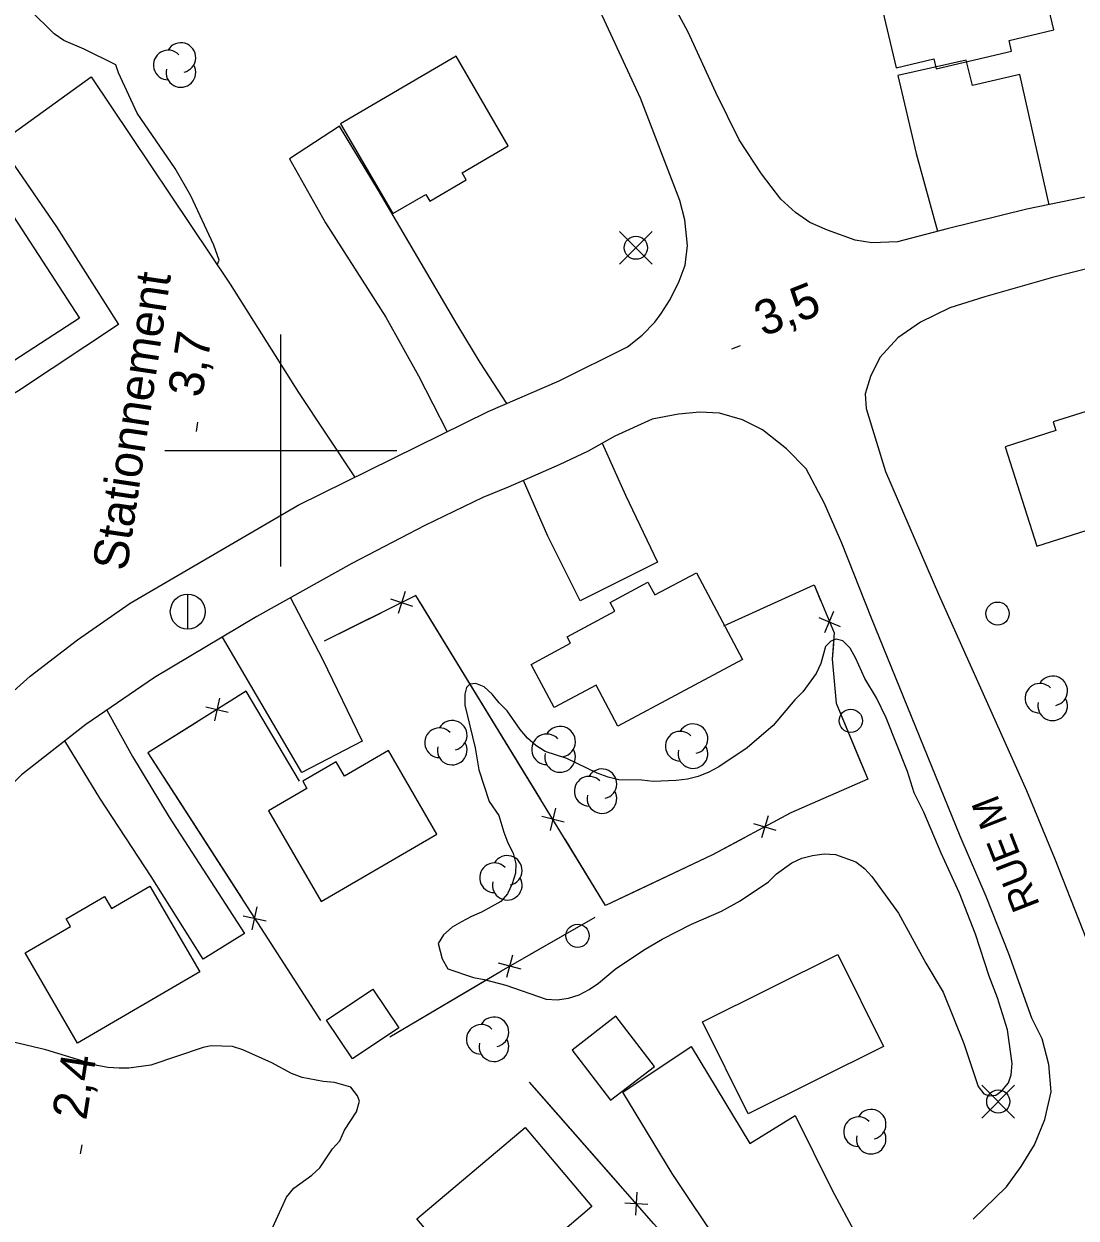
# Model space of a CAD drawing. Extents: x 282461 to 284471, y 5554090 to 5557646.
# Drawn here: x 283177.8 to 283268.6, y 5555733.8 to 5555836.8 of the extents above; entities that cross this region are included whole.
import ezdxf

# ---------------------------------------------------------------- set-up
doc = ezdxf.new("R2010")
doc.units = 0
for name, color, linetype in [('Niveau 15', 7, 'Continuous'), ('Niveau 19', 7, 'Continuous'), ('Niveau 2', 7, 'Continuous'), ('Niveau 21', 7, 'Continuous'), ('Niveau 22', 7, 'Continuous'), ('Niveau 3', 7, 'Continuous'), ('Niveau 31', 7, 'Continuous'), ('Niveau 36', 7, 'Continuous'), ('Niveau 37', 7, 'Continuous'), ('Niveau 44', 7, 'Continuous'), ('Niveau 52', 7, 'Continuous'), ('Niveau 61', 7, 'Continuous')]:
    doc.layers.add(name, color=color, linetype=linetype)

msp = doc.modelspace()

# ---------------------------------------------------------------- linework, layer by layer
at = {"layer": 'Niveau 19'}
for points in [[(283266.24, 5555821.17), (283263.72, 5555832.41), (283259.62, 5555831.45), (283259.08, 5555833.64), (283253.18, 5555832.32), (283254.76, 5555825.6), (283256.6, 5555818.89)], [(283219.48, 5555804.05), (283217.19, 5555807.58), (283215.19, 5555810.86), (283208.41, 5555822.41), (283205.06, 5555827.94), (283200.74, 5555825.13), (283203.86, 5555819.61), (283209.04, 5555811.49), (283211.87, 5555806.44), (283214.34, 5555801.6)], [(283227.71, 5555800.63), (283229.71, 5555796.15), (283232.48, 5555790.37), (283225.79, 5555787.02), (283223.01, 5555792.61), (283220.93, 5555797.4)], [(283200.82, 5555787.29), (283203.58, 5555782.01), (283207.01, 5555774.92), (283201.82, 5555772.22), (283194.96, 5555783.9)], [(283185, 5555777.61), (283187.2, 5555773.62), (283190.38, 5555768.37), (283196.86, 5555758.35), (283193.29, 5555756.13), (283188.81, 5555763.26), (283184.4, 5555770.01), (283181.37, 5555774.95)], [(283243.64, 5555723.74), (283242.2, 5555725.56), (283238.03, 5555731.25), (283233.73, 5555737.67), (283229.48, 5555744.68), (283235.36, 5555748.61), (283240.42, 5555740.26), (283244.34, 5555742.66), (283247.54, 5555736.23), (283251.61, 5555728.65)]]:
    msp.add_lwpolyline(points, dxfattribs=at)
at = {"layer": 'Niveau 2'}
for points in [[(283194.51, 5555816), (283194.68, 5555816.41), (283194.21, 5555817.68), (283192.25, 5555821.95), (283190.9, 5555824.31), (283187.61, 5555829.08), (283186.01, 5555832.54), (283185.77, 5555833.23), (283183.03, 5555834.6), (283181.29, 5555835.34), (283180.47, 5555835.91), (283178.37, 5555837.97), (283177.78, 5555838.78)], [(283218.79, 5555768.52), (283219.21, 5555767.08), (283219.56, 5555766.16), (283220.03, 5555765.29), (283220.27, 5555764.37), (283220.22, 5555763.56), (283219.94, 5555762.63), (283219.55, 5555761.76), (283218.97, 5555761.12), (283217.3, 5555760.18), (283216.43, 5555759.83), (283215.57, 5555759.36), (283214.76, 5555758.89), (283214.01, 5555758.25), (283213.56, 5555757.49), (283213.92, 5555756.16), (283214.39, 5555755.3), (283216.6, 5555754.56), (283217.53, 5555754.4), (283219.39, 5555753.89), (283222.88, 5555752.7), (283223.81, 5555752.65), (283224.79, 5555752.77), (283225.72, 5555753.07), (283226.58, 5555753.54), (283227.39, 5555754.07), (283228.83, 5555755.29), (283231.25, 5555756.93), (283232.86, 5555757.87), (283235.4, 5555759.16), (283238, 5555760.28), (283239.61, 5555761.16), (283242.03, 5555762.8), (283242.72, 5555763.5), (283244.05, 5555764.44), (283244.91, 5555764.85), (283245.84, 5555765.09), (283246.83, 5555765.21), (283247.81, 5555765.16), (283249.56, 5555764.54), (283250.32, 5555763.96), (283250.96, 5555763.27), (283253.25, 5555760.11), (283255.61, 5555755.79), (283257.09, 5555753.31), (283258.87, 5555748.87), (283260.12, 5555745.17), (283260.59, 5555744.54), (283261.06, 5555744.37), (283261.63, 5555744.43), (283262.15, 5555744.78), (283262.73, 5555745.48), (283262.95, 5555746.18), (283263.06, 5555747.16), (283262.63, 5555750.05), (283261.79, 5555752.82), (283261.07, 5555754.67), (283259.88, 5555758.31), (283258.51, 5555761.83), (283256.92, 5555765.29), (283255.43, 5555768.81), (283254.61, 5555770.48), (283254.01, 5555772.32), (283252.17, 5555776.94), (283251.34, 5555778.67), (283250.34, 5555780.34), (283249.57, 5555782.07), (283249.09, 5555782.94), (283248.45, 5555783.57), (283247.87, 5555783.74), (283247.41, 5555783.56), (283246.95, 5555783.09), (283246.55, 5555781.64), (283246.16, 5555780.77), (283245.01, 5555779.2), (283244.32, 5555778.5), (283242.43, 5555776.29), (283240.19, 5555774.36), (283237.77, 5555772.72), (283236.9, 5555772.25), (283235.98, 5555771.9), (283235.05, 5555771.66), (283234.07, 5555771.53), (283232.09, 5555771.46), (283231.11, 5555771.57), (283229.14, 5555771.61), (283228.21, 5555771.84), (283227.27, 5555772.18), (283224.65, 5555773.43), (283222.79, 5555774.05), (283221.98, 5555774.57), (283221.27, 5555775.2), (283220.63, 5555775.95), (283219.51, 5555777.56), (283218.81, 5555778.25), (283218.22, 5555778.99), (283217.52, 5555779.62), (283216.82, 5555779.91), (283216.3, 5555779.85), (283216.01, 5555779.56), (283215.85, 5555778.98)], [(283215.85, 5555778.98), (283215.85, 5555778.05), (283216.76, 5555774.35), (283217.07, 5555772.45), (283217.96, 5555769.73), (283218.79, 5555768.52)], [(283199.3, 5555733.03), (283200.49, 5555735.64), (283201.12, 5555736.4), (283202.68, 5555737.51), (283203.37, 5555738.15), (283204.45, 5555739.78), (283205.08, 5555740.48), (283205.48, 5555741.4), (283206.51, 5555742.97), (283206.79, 5555743.9), (283206.61, 5555744.36), (283206.02, 5555745.11), (283204.63, 5555745.51), (283203.64, 5555745.61), (283201.84, 5555745.95), (283200.91, 5555746.29), (283199.22, 5555747.2), (283196.72, 5555748.34), (283195.84, 5555748.62), (283193.99, 5555748.66), (283193.3, 5555748.54), (283188.79, 5555747), (283186.88, 5555746.76), (283186.07, 5555746.75), (283185.08, 5555746.8), (283184.15, 5555746.97), (283179.73, 5555748.32), (283176.95, 5555749)]]:
    msp.add_lwpolyline(points, dxfattribs=at)
at = {"layer": 'Niveau 21'}
for points in [[(283277.17, 5555823.43), (283264.32, 5555820.78), (283257.44, 5555819.11), (283253.16, 5555817.97), (283250.95, 5555817.9), (283249.5, 5555818.12), (283247.12, 5555818.97), (283245.6, 5555819.65), (283244.38, 5555820.51), (283243.09, 5555821.66), (283241.45, 5555823.84), (283239.5, 5555826.76), (283237.49, 5555830.86), (283235.12, 5555836.05), (283226.33, 5555852.37), (283223.31, 5555859), (283220.41, 5555865), (283218.05, 5555869.54), (283214.14, 5555877.82), (283210.02, 5555886.79), (283194.19, 5555922.09)], [(283169.26, 5555772.36), (283178.39, 5555780.53), (283182.48, 5555783.68), (283187.02, 5555786.84), (283201.49, 5555795.28), (283217.87, 5555803.35), (283223.99, 5555806), (283229.87, 5555808.94), (283231.14, 5555809.93), (283232.23, 5555811.04), (283232.8, 5555811.8), (283233.55, 5555813.02), (283234.34, 5555814.59), (283234.85, 5555815.98), (283235.07, 5555817.66), (283234.82, 5555819.86), (283234.39, 5555821.53), (283231.01, 5555830.36), (283224.61, 5555844.2), (283221.01, 5555851.35), (283213.73, 5555866.49), (283205.46, 5555883.11), (283201.74, 5555890.26), (283191.84, 5555912.81)], [(283271.96, 5555816.27), (283266.52, 5555814.9), (283260.68, 5555813.23), (283257.67, 5555812.28), (283255.13, 5555811.05), (283253.18, 5555809.7), (283251.63, 5555808.01), (283250.83, 5555806.38), (283250.38, 5555804.87), (283250.45, 5555803.6), (283252.12, 5555798.18), (283256.69, 5555787.62), (283264.27, 5555770.67), (283266.7, 5555764.85), (283270.14, 5555756.08)], [(283259.69, 5555733.73), (283262.56, 5555736.53), (283263.82, 5555738.27), (283264.96, 5555740.13), (283265.87, 5555742.33), (283266.42, 5555744.71), (283266.22, 5555747.07), (283265.62, 5555749.27), (283264.74, 5555751.05), (283262.77, 5555756.59), (283260.81, 5555761.55), (283258.56, 5555766.75), (283250.91, 5555785.55), (283248.36, 5555792.01), (283246.87, 5555795.41), (283245.28, 5555798.41), (283243.58, 5555800.12), (283241.53, 5555801.78), (283239.79, 5555802.63), (283237.81, 5555803.2), (283236.13, 5555803.3), (283234.28, 5555803.11), (283232.02, 5555802.69), (283228.79, 5555801.23)], [(283228.79, 5555801.23), (283226.48, 5555799.94), (283224, 5555798.76), (283219.61, 5555796.82), (283217.42, 5555795.95)], [(283217.42, 5555795.95), (283212.4, 5555793.53), (283206.11, 5555790.25), (283197.93, 5555785.67), (283189.11, 5555780.41), (283183.18, 5555776.37), (283177.65, 5555772.04), (283171.57, 5555766.04), (283166.24, 5555760.39), (283160.74, 5555753.58), (283156.45, 5555747.65), (283153.08, 5555742.71), (283150.18, 5555737.25), (283146.1, 5555728.72)]]:
    msp.add_lwpolyline(points, dxfattribs=at)
at = {"layer": 'Niveau 22'}
msp.add_lwpolyline([(283167.58, 5555821.1), (283168.32, 5555824.63), (283171.84, 5555823.79), (283175.34, 5555826.22), (283176.43, 5555824.76), (283176.75, 5555824.96), (283180.65, 5555819.28), (283186, 5555810.85), (283177.39, 5555805.14), (283174.11, 5555803.18), (283173, 5555798.23), (283170.42, 5555798.79)], dxfattribs=at)
at = {"layer": 'Niveau 3'}
for p, q in [((283238.89, 5555808.74), (283239.63, 5555809.04)), ((283192.72, 5555801.64), (283192.84, 5555802.43)), ((283182.74, 5555739.35), (283182.86, 5555740.14))]:
    msp.add_line(p, q, dxfattribs=at)
at = {"layer": 'Niveau 31'}
for points in [[(283264.43, 5555845.56), (283250.82, 5555842.34), (283253.04, 5555832.98), (283256.3, 5555833.75), (283256.5, 5555832.88), (283263, 5555834.42), (283262.78, 5555835.33), (283266.64, 5555836.24), (283264.43, 5555845.56)], [(283215.11, 5555833.97), (283205.14, 5555828.15), (283209.66, 5555820.41), (283212.5, 5555822.06), (283212.84, 5555821.49), (283215.97, 5555823.32), (283215.62, 5555823.92), (283219.61, 5555826.25), (283215.11, 5555833.97)], [(283159.77, 5555796.62), (283152.14, 5555808.69), (283164.52, 5555816.72), (283165.46, 5555821.31), (283170.02, 5555820.38), (283174.8, 5555823.43), (283182.63, 5555811.39), (283171.38, 5555804.11), (283170.32, 5555798.45), (283164.44, 5555799.76), (283159.77, 5555796.62)], [(283265.18, 5555791.73), (283276.94, 5555795.48), (283274.35, 5555803.58), (283270.73, 5555802.42), (283270.34, 5555803.65), (283266.57, 5555802.45), (283266.81, 5555801.71), (283262.44, 5555800.32), (283265.18, 5555791.73)], [(283239.8, 5555781.98), (283229.04, 5555776.24), (283227.17, 5555779.76), (283223.55, 5555777.83), (283221.57, 5555781.55), (283224.97, 5555783.37), (283224.67, 5555783.93), (283228.8, 5555786.13), (283228.39, 5555786.89), (283231.65, 5555788.63), (283232.24, 5555787.54), (283235.82, 5555789.45), (283239.8, 5555781.98)], [(283209.27, 5555774.12), (283205.49, 5555771.92), (283204.77, 5555773.16), (283201.88, 5555771.48), (283202.24, 5555770.86), (283198.92, 5555768.93), (283203.47, 5555761.11), (283213.46, 5555766.92), (283209.27, 5555774.12)], [(283193.01, 5555755.04), (283182.47, 5555748.91), (283177.95, 5555756.68), (283181.86, 5555758.96), (283181.49, 5555759.61), (283184.8, 5555761.54), (283185.39, 5555760.51), (283188.7, 5555762.44), (283193.01, 5555755.04)], [(283236.34, 5555750.74), (283248.01, 5555756.54), (283251.96, 5555748.6), (283240.3, 5555742.8), (283236.34, 5555750.74)], [(283210.18, 5555750.22), (283206.19, 5555747.54), (283203.94, 5555750.88), (283207.94, 5555753.56), (283210.18, 5555750.22)], [(283232.21, 5555746.88), (283228.88, 5555751.22), (283225.1, 5555748.31), (283228.43, 5555743.98), (283232.21, 5555746.88)], [(283211.72, 5555733.75), (283221.06, 5555741.63), (283226.82, 5555734.81), (283223.5, 5555732), (283224.01, 5555731.4), (283221.16, 5555728.99), (283220.35, 5555729.95), (283217.18, 5555727.28), (283211.72, 5555733.75)]]:
    msp.add_lwpolyline(points, dxfattribs=at)
at = {"layer": 'Niveau 36'}
for p, q in [((283232.01, 5555816.05), (283229.19, 5555818.87)), ((283229.19, 5555816.05), (283232.01, 5555818.87)), ((283191.97, 5555784.59), (283191.97, 5555787.59)), ((283263.26, 5555742.45), (283260.44, 5555745.27)), ((283260.44, 5555742.45), (283263.26, 5555745.27))]:
    msp.add_line(p, q, dxfattribs=at)
for centre, radius in [((283230.61, 5555817.47), 1), ((283191.97, 5555786.1), 1.5), ((283261.79, 5555785.93), 1), ((283249.13, 5555776.69), 1), ((283225.58, 5555758.16), 1), ((283261.85, 5555743.87), 1)]:
    msp.add_circle(centre, radius, dxfattribs=at)
at = {"layer": 'Niveau 37'}
for p, q in [((283210.73, 5555787.83), (283210.1, 5555785.93)), ((283209.46, 5555787.19), (283211.36, 5555786.56)), ((283246.37, 5555785.6), (283248.22, 5555784.83)), ((283246.91, 5555784.29), (283247.68, 5555786.14)), ((283194.71, 5555778.64), (283194.27, 5555776.69)), ((283193.52, 5555777.89), (283195.47, 5555777.44)), ((283223.69, 5555769.17), (283223.22, 5555767.22)), ((283224.43, 5555767.96), (283222.49, 5555768.43)), ((283242.01, 5555768.51), (283241.43, 5555766.59)), ((283240.76, 5555767.84), (283242.68, 5555767.27)), ((283196.76, 5555759.87), (283198.72, 5555759.45)), ((283197.53, 5555758.68), (283197.95, 5555760.64)), ((283220.71, 5555755.29), (283218.77, 5555755.81)), ((283219.48, 5555754.59), (283220, 5555756.52)), ((283231.64, 5555734.99), (283229.64, 5555735.12)), ((283230.7, 5555736.05), (283230.57, 5555734.06))]:
    msp.add_line(p, q, dxfattribs=at)
for points in [[(283238.19, 5555784.88), (283245.97, 5555788.41), (283247.69, 5555784.26), (283247.54, 5555782.01), (283247.86, 5555778.2), (283250.6, 5555771.65), (283243.96, 5555768.76), (283237.22, 5555765.13), (283228, 5555760.78), (283211.64, 5555787.49), (283203.74, 5555783.54)], [(283238.19, 5555784.88), (283245.97, 5555788.41), (283246.53, 5555787.06)], [(283217.19, 5555778.43), (283211.97, 5555786.95)], [(283208.62, 5555785.98), (283203.74, 5555783.54)], [(283247.63, 5555783.3), (283247.54, 5555782.01), (283247.86, 5555778.2), (283249.75, 5555773.69)], [(283201.6, 5555771.48), (283197.01, 5555779.25), (283188.54, 5555773.92), (283203.42, 5555750.86)], [(283201.6, 5555771.48), (283197.01, 5555779.25), (283196.18, 5555778.73)], [(283222.41, 5555769.9), (283217.19, 5555778.43)], [(283192.8, 5555776.6), (283188.54, 5555773.92), (283191.23, 5555769.75)], [(283249.75, 5555773.69), (283250.6, 5555771.65), (283243.96, 5555768.76), (283243.48, 5555768.5)], [(283191.23, 5555769.75), (283196.66, 5555761.34)], [(283230.99, 5555762.19), (283228, 5555760.78), (283224.5, 5555766.49)], [(283239.96, 5555766.61), (283237.22, 5555765.13), (283230.99, 5555762.19)], [(283209.4, 5555749.46), (283219.02, 5555755.14), (283227.09, 5555759.76)], [(283221.47, 5555756.55), (283227.09, 5555759.76)], [(283198.82, 5555757.98), (283203.42, 5555750.86)], [(283209.4, 5555749.46), (283218.01, 5555754.54)], [(283223.03, 5555728.97), (283232.34, 5555719.17), (283239.41, 5555725.23), (283232.15, 5555733.33), (283221.43, 5555745.55)], [(283222.72, 5555744.08), (283221.43, 5555745.55)], [(283229.32, 5555736.56), (283222.72, 5555744.08)]]:
    msp.add_lwpolyline(points, dxfattribs=at)
at = {"layer": 'Niveau 44'}
for centre, radius, start, end in [((283191.38, 5555833.86), 1.28, 282.2692, 149.7263), ((283190.29, 5555833.22), 1.28, 44.1154, 269.804), ((283191.38, 5555832.58), 1.28, 166.9369, 29.6212), ((283266.54, 5555779.27), 1.28, 282.2692, 149.7263), ((283265.44, 5555778.63), 1.28, 44.1154, 269.804), ((283266.54, 5555777.99), 1.28, 166.9369, 29.6212), ((283214.77, 5555775.44), 1.28, 282.2692, 149.7263), ((283235.53, 5555775.14), 1.28, 282.2692, 149.7263), ((283213.68, 5555774.8), 1.28, 44.1154, 269.804), ((283222.94, 5555774.23), 1.32, 44.1154, 269.804), ((283224.07, 5555774.89), 1.32, 282.2692, 149.7263), ((283234.43, 5555774.5), 1.28, 44.1154, 269.804), ((283214.77, 5555774.17), 1.28, 166.9369, 29.6212), ((283224.07, 5555773.57), 1.32, 166.9369, 29.6212), ((283235.53, 5555773.86), 1.28, 166.9369, 29.6212), ((283227.68, 5555771.26), 1.28, 282.2692, 149.7263), ((283226.58, 5555770.62), 1.28, 44.1154, 269.804), ((283227.68, 5555769.98), 1.28, 166.9369, 29.6212), ((283219.52, 5555763.79), 1.28, 282.2692, 149.7263), ((283218.42, 5555763.16), 1.28, 44.1154, 269.804), ((283219.52, 5555762.52), 1.28, 166.9369, 29.6212), ((283218.37, 5555749.87), 1.28, 282.2692, 149.7263), ((283217.28, 5555749.23), 1.28, 44.1154, 269.804), ((283218.37, 5555748.6), 1.28, 166.9369, 29.6212), ((283249.8, 5555741.27), 1.28, 44.1154, 269.804), ((283250.89, 5555741.91), 1.28, 282.2692, 149.7263), ((283250.89, 5555740.63), 1.28, 166.9369, 29.6212)]:
    msp.add_arc(centre, radius, start, end, dxfattribs=at)
at = {"layer": 'Niveau 52'}
msp.add_lwpolyline([(283175.34, 5555826.22), (283183.64, 5555832.2), (283195.63, 5555814.33), (283201.51, 5555804.98), (283206.35, 5555797.72)], dxfattribs=at)
at = {"layer": 'Niveau 61'}
for points in [[(283200, 5555790), (283200, 5555810)], [(283190, 5555800), (283210, 5555800)]]:
    msp.add_lwpolyline(points, dxfattribs=at)

# ---------------------------------------------------------------- texts
at = {"layer": 'Niveau 15'}
msp.add_text('RUE M', height=2.4, rotation=111.2711, dxfattribs=at).set_placement((283265.46, 5555760.82))
at = {"layer": 'Niveau 3'}
for s, rotation, p in [('3,5  ', 21.6516, (283241.58, 5555809.77)), ('3,7  ', 81.0957, (283193.2, 5555804.48)), ('2,4  ', 81.0957, (283183.22, 5555742.19))]:
    msp.add_text(s, height=3, rotation=rotation, dxfattribs=at).set_placement(p)
at = {"layer": 'Niveau 52'}
msp.add_text('Stationnement', height=2.9999, rotation=81.5139, dxfattribs=at).set_placement((283186.71, 5555789.53))

doc.saveas('drawing.dxf')
